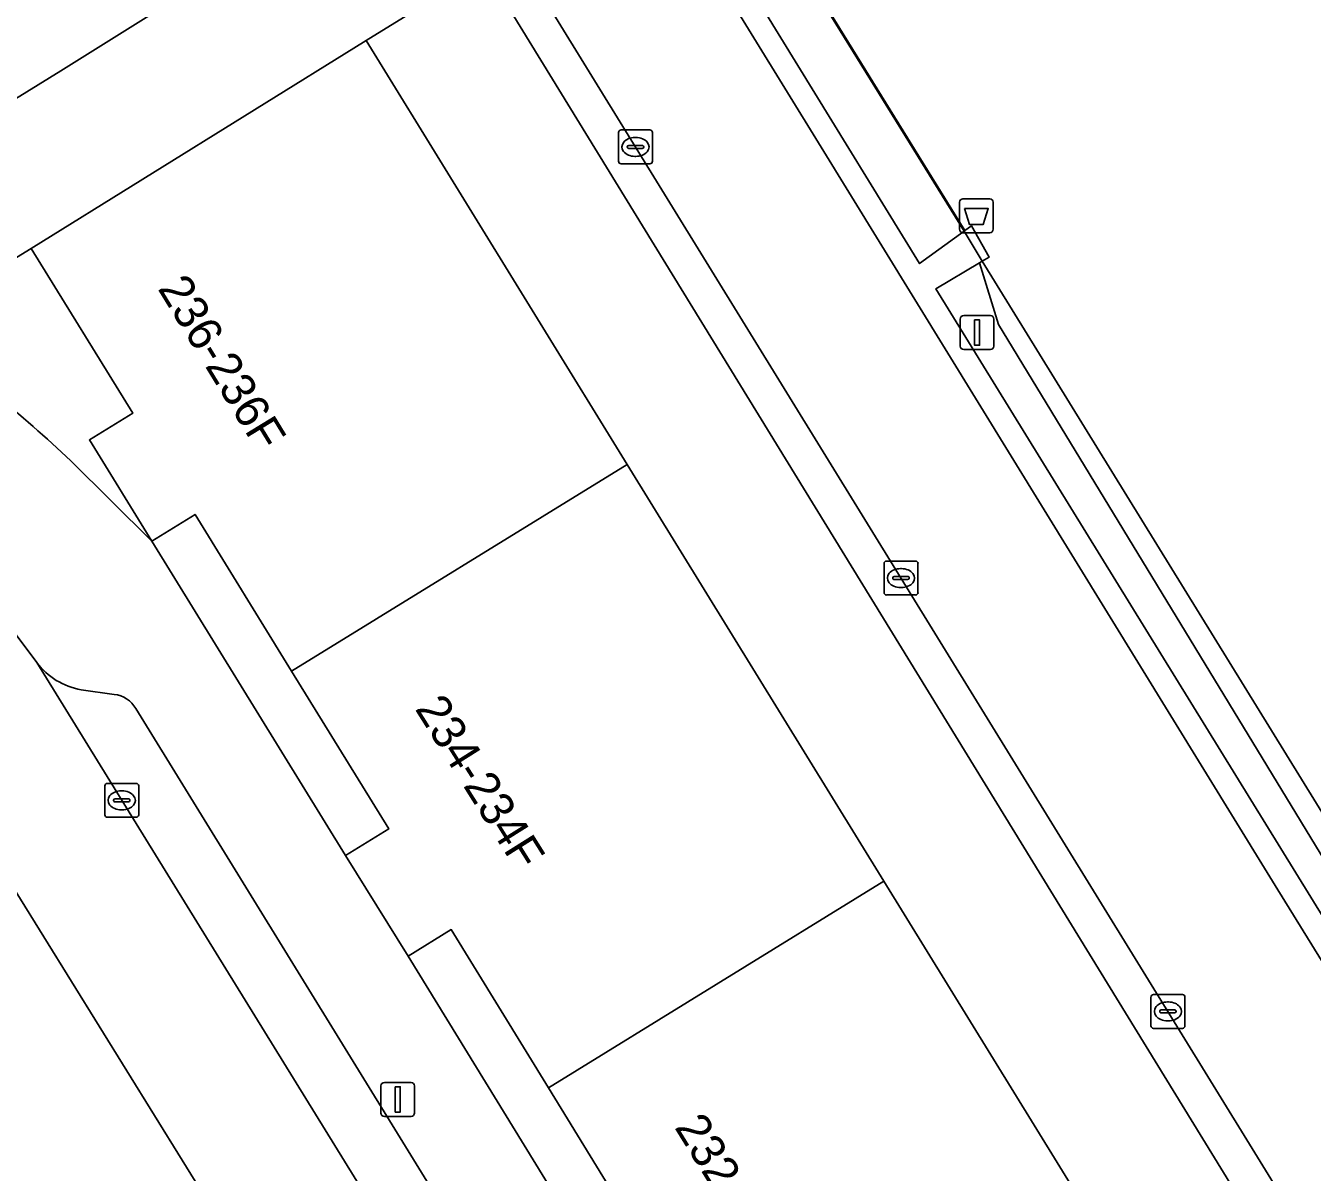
# Model space of a CAD drawing. Extents: x 160377 to 161131, y 383938 to 384853.
# Drawn here: x 160604.58 to 160642.57, y 384391.43 to 384425.29 of the extents above; entities that cross this region are included whole.
import ezdxf

# ---------------------------------------------------------------- set-up
doc = ezdxf.new("R2010")
doc.units = 0
for name, color, linetype in [('IMGEO_Afvalbak', 7, 'Continuous'), ('IMGEO_Erf', 7, 'Continuous'), ('IMGEO_Groenvoorziening', 7, 'Continuous'), ('IMGEO_Hek', 7, 'Continuous'), ('IMGEO_Kolk', 7, 'Continuous'), ('IMGEO_Lichtmast', 7, 'Continuous'), ('IMGEO_Pand', 7, 'Continuous'), ('IMGEO_Pand_nummerreeks', 7, 'Continuous'), ('IMGEO_Parkeervlak_open', 7, 'Continuous'), ('IMGEO_Rijbaan_lokaal_open', 7, 'Continuous'), ('IMGEO_Voetpad_open', 7, 'Continuous')]:
    doc.layers.add(name, color=color, linetype=linetype)

msp = doc.modelspace()

# ---------------------------------------------------------------- linework, layer by layer
at = {"layer": 'IMGEO_Afvalbak'}
for p, q in [((160632.157, 384419.275), (160632.157, 384420.075)), ((160632.157, 384420.075), (160632.157, 384419.275)), ((160632.257, 384420.175), (160633.047, 384420.175)), ((160633.047, 384420.175), (160632.257, 384420.175)), ((160633.147, 384420.075), (160633.147, 384419.275)), ((160633.147, 384419.275), (160633.147, 384420.075)), ((160633.047, 384419.175), (160632.257, 384419.175)), ((160632.257, 384419.175), (160633.047, 384419.175))]:
    msp.add_line(p, q, dxfattribs=at)
msp.add_lwpolyline([(160632.3, 384419.889), (160633.004, 384419.889), (160632.855, 384419.419), (160632.449, 384419.419), (160632.3, 384419.889)], dxfattribs=at)
for centre, start, end in [((160632.257, 384420.075), 90, 180), ((160632.257, 384420.075), 90, 180), ((160633.047, 384420.075), 0, 90), ((160633.047, 384420.075), 360, 90), ((160632.257, 384419.275), 180, 270), ((160632.257, 384419.275), 180, 270), ((160633.047, 384419.275), 270, 0), ((160633.047, 384419.275), 270, 0)]:
    msp.add_arc(centre, 0.1, start, end, dxfattribs=at)
at = {"layer": 'IMGEO_Erf'}
for points in [[(160618.115, 384427.004), (160614.634, 384424.849), (160622.343, 384412.334), (160629.92, 384400.031), (160637.594, 384387.572), (160641.011, 384389.692)], [(160612.432, 384406.229), (160609.583, 384410.855), (160608.306, 384410.067), (160614.025, 384400.782), (160615.299, 384401.573)], [(160620.015, 384393.93), (160617.144, 384398.601), (160615.87, 384397.81), (160621.581, 384388.516), (160622.857, 384389.305)]]:
    msp.add_lwpolyline(points, close=True, dxfattribs=at)
for points in [[(160604.737, 384418.709), (160600.966, 384416.392), (160601.205, 384416.205)], [(160605.912, 384412.437), (160608.306, 384410.067), (160606.462, 384413.056), (160607.739, 384413.844), (160604.737, 384418.709)]]:
    msp.add_lwpolyline(points, dxfattribs=at)
msp.add_arc((160581.611, 384386.904), 35.249, 46.4161, 56.2287, dxfattribs=at)
at = {"layer": 'IMGEO_Groenvoorziening'}
for points in [[(160629.183, 384429.187), (160631.672, 384430.549), (160653.143, 384442.299), (160654.309, 384442.937), (160652.882, 384444.633), (160649.41, 384443.363), (160649.344, 384443.329), (160650.128, 384441.788), (160626.747, 384429.045), (160625.415, 384431.524), (160622.962, 384430.005), (160623.179, 384429.653), (160623.784, 384429.969), (160630.977, 384418.263), (160632.296, 384419.223), (160632.313, 384419.235), (160626.927, 384427.953)], [(160653.784, 384441.486), (160632.195, 384429.469), (160631.672, 384430.549), (160629.183, 384429.187), (160626.927, 384427.953), (160632.313, 384419.235), (160632.508, 384419.378), (160633.034, 384418.455), (160632.828, 384418.332), (160646.521, 384396.113), (160648.162, 384393.415), (160665.042, 384404.776), (160668.684, 384404.853), (160672.868, 384407.082), (160674.606, 384403.679), (160682.198, 384407.679)], [(160632.747, 384418.284), (160631.453, 384417.513), (160645.184, 384395.247), (160645.921, 384395.725), (160633.302, 384416.464)], [(160632.828, 384418.332), (160632.747, 384418.284), (160633.302, 384416.464), (160645.921, 384395.725), (160646.521, 384396.113)]]:
    msp.add_lwpolyline(points, close=True, dxfattribs=at)
at = {"layer": 'IMGEO_Hek'}
for points in [[(160654.141, 384442.81), (160626.892, 384427.959), (160632.296, 384419.223)], [(160632.296, 384419.223), (160632.828, 384418.332)], [(160632.828, 384418.332), (160646.521, 384396.113)]]:
    msp.add_lwpolyline(points, dxfattribs=at)
at = {"layer": 'IMGEO_Kolk'}
for p, q in [((160622.16, 384422.208), (160623.012, 384422.208)), ((160622.085, 384421.282), (160622.085, 384422.134)), ((160622.573, 384421.988), (160622.598, 384421.988)), ((160623.086, 384422.134), (160623.086, 384421.282)), ((160622.344, 384421.702), (160622.344, 384421.714)), ((160622.782, 384421.665), (160622.384, 384421.665)), ((160622.387, 384421.751), (160622.785, 384421.751)), ((160622.596, 384421.428), (160622.571, 384421.428)), ((160622.828, 384421.714), (160622.828, 384421.702)), ((160623.012, 384421.208), (160622.16, 384421.208)), ((160629.927, 384408.552), (160629.927, 384409.404)), ((160630.002, 384409.478), (160630.854, 384409.478)), ((160630.415, 384409.258), (160630.44, 384409.258)), ((160630.928, 384409.404), (160630.928, 384408.552)), ((160630.186, 384408.972), (160630.186, 384408.984)), ((160630.624, 384408.935), (160630.226, 384408.935)), ((160630.229, 384409.021), (160630.627, 384409.021)), ((160630.67, 384408.984), (160630.67, 384408.972)), ((160630.438, 384408.698), (160630.413, 384408.698)), ((160630.854, 384408.478), (160630.002, 384408.478)), ((160606.915, 384401.989), (160606.915, 384402.841)), ((160606.99, 384402.915), (160607.842, 384402.915)), ((160607.916, 384402.841), (160607.916, 384401.989)), ((160607.174, 384402.409), (160607.174, 384402.421)), ((160607.217, 384402.458), (160607.615, 384402.458)), ((160607.403, 384402.695), (160607.428, 384402.695)), ((160607.658, 384402.421), (160607.658, 384402.409)), ((160607.612, 384402.372), (160607.214, 384402.372)), ((160607.426, 384402.135), (160607.401, 384402.135)), ((160607.842, 384401.915), (160606.99, 384401.915)), ((160637.808, 384395.757), (160637.808, 384396.609)), ((160637.883, 384396.683), (160638.735, 384396.683)), ((160638.296, 384396.463), (160638.321, 384396.463)), ((160638.809, 384396.609), (160638.809, 384395.757)), ((160638.067, 384396.177), (160638.067, 384396.189)), ((160638.505, 384396.14), (160638.107, 384396.14)), ((160638.11, 384396.226), (160638.508, 384396.226)), ((160638.551, 384396.189), (160638.551, 384396.177)), ((160638.735, 384395.683), (160637.883, 384395.683)), ((160638.319, 384395.903), (160638.294, 384395.903))]:
    msp.add_line(p, q, dxfattribs=at)
for points in [[(160622.16, 384422.208), (160623.012, 384422.208)], [(160622.085, 384421.282), (160622.085, 384422.134)], [(160623.086, 384422.134), (160623.086, 384421.282)], [(160623.012, 384421.208), (160622.16, 384421.208)], [(160629.927, 384408.552), (160629.927, 384409.404)], [(160630.002, 384409.478), (160630.854, 384409.478)], [(160630.928, 384409.404), (160630.928, 384408.552)], [(160630.854, 384408.478), (160630.002, 384408.478)], [(160606.915, 384401.989), (160606.915, 384402.841)], [(160606.99, 384402.915), (160607.842, 384402.915)], [(160607.916, 384402.841), (160607.916, 384401.989)], [(160607.842, 384401.915), (160606.99, 384401.915)], [(160637.808, 384395.757), (160637.808, 384396.609)], [(160637.883, 384396.683), (160638.735, 384396.683)], [(160638.809, 384396.609), (160638.809, 384395.757)], [(160638.735, 384395.683), (160637.883, 384395.683)]]:
    msp.add_lwpolyline(points, dxfattribs=at)
for centre, radius, start, end in [((160622.162, 384422.132), 0.0765, 91.552, 178.448), ((160622.162, 384422.132), 0.0765, 91.552, 178.448), ((160623.01, 384422.132), 0.0765, 1.552, 88.448), ((160623.01, 384422.132), 0.0765, 1.552, 88.448), ((160622.384, 384421.711), 0.0403, 85.8775, 175.7526), ((160622.381, 384421.701), 0.0366, 178.938, 274.7102), ((160622.785, 384421.708), 0.043, 264.8664, 352.4533), ((160622.789, 384421.713), 0.0386, 1.7309, 96.639), ((160622.162, 384421.284), 0.0765, 181.552, 268.448), ((160622.162, 384421.284), 0.0765, 181.552, 268.448), ((160623.01, 384421.284), 0.0765, 271.552, 358.448), ((160623.01, 384421.284), 0.0765, 271.552, 358.448), ((160630.004, 384409.402), 0.0765, 91.552, 178.448), ((160630.004, 384409.402), 0.0765, 91.552, 178.448), ((160630.852, 384409.402), 0.0765, 1.552, 88.448), ((160630.852, 384409.402), 0.0765, 1.552, 88.448), ((160630.226, 384408.981), 0.0403, 85.8775, 175.7526), ((160630.223, 384408.971), 0.0366, 178.938, 274.7102), ((160630.627, 384408.978), 0.043, 264.8664, 352.4533), ((160630.631, 384408.983), 0.0386, 1.7309, 96.639), ((160630.004, 384408.554), 0.0765, 181.552, 268.448), ((160630.004, 384408.554), 0.0765, 181.552, 268.448), ((160630.852, 384408.554), 0.0765, 271.552, 358.448), ((160630.852, 384408.554), 0.0765, 271.552, 358.448), ((160606.992, 384402.839), 0.0765, 91.552, 178.448), ((160606.992, 384402.839), 0.0765, 91.552, 178.448), ((160607.84, 384402.839), 0.0765, 1.552, 88.448), ((160607.84, 384402.839), 0.0765, 1.552, 88.448), ((160607.214, 384402.418), 0.0403, 85.8775, 175.7526), ((160607.211, 384402.408), 0.0366, 178.938, 274.7102), ((160607.615, 384402.415), 0.043, 264.8664, 352.4533), ((160607.619, 384402.42), 0.0386, 1.7309, 96.639), ((160606.992, 384401.991), 0.0765, 181.552, 268.448), ((160606.992, 384401.991), 0.0765, 181.552, 268.448), ((160607.84, 384401.991), 0.0765, 271.552, 358.448), ((160607.84, 384401.991), 0.0765, 271.552, 358.448), ((160637.885, 384396.607), 0.0765, 91.552, 178.448), ((160637.885, 384396.607), 0.0765, 91.552, 178.448), ((160638.733, 384396.607), 0.0765, 1.552, 88.448), ((160638.733, 384396.607), 0.0765, 1.552, 88.448), ((160638.107, 384396.186), 0.0403, 85.8775, 175.7526), ((160638.104, 384396.176), 0.0366, 178.938, 274.7102), ((160638.508, 384396.183), 0.043, 264.8664, 352.4533), ((160638.512, 384396.188), 0.0386, 1.7309, 96.639), ((160637.885, 384395.759), 0.0765, 181.552, 268.448), ((160637.885, 384395.759), 0.0765, 181.552, 268.448), ((160638.733, 384395.759), 0.0765, 271.552, 358.448), ((160638.733, 384395.759), 0.0765, 271.552, 358.448)]:
    msp.add_arc(centre, radius, start, end, dxfattribs=at)
for centre, major_axis, ratio, start_param, end_param in [((160622.572, 384421.708), (-0.387, 0.002), 0.722429, 4.712389, 7.853982), ((160622.597, 384421.708), (-0.39, 0.002), 0.717154, 1.570796, 4.712389), ((160630.414, 384408.978), (-0.387, 0.002), 0.722429, 4.712389, 7.853982), ((160630.439, 384408.978), (-0.39, 0.002), 0.717154, 1.570796, 4.712389), ((160607.402, 384402.415), (-0.387, 0.002), 0.722429, 4.712389, 7.853982), ((160607.427, 384402.415), (-0.39, 0.002), 0.717154, 1.570796, 4.712389), ((160638.295, 384396.183), (-0.387, 0.002), 0.722429, 4.712389, 7.853982), ((160638.32, 384396.183), (-0.39, 0.002), 0.717154, 1.570796, 4.712389)]:
    msp.add_ellipse(centre, major_axis=major_axis, ratio=ratio, start_param=start_param, end_param=end_param, dxfattribs=at)
at = {"layer": 'IMGEO_Lichtmast'}
for p, q in [((160632.177, 384415.826), (160632.177, 384416.626)), ((160632.177, 384416.626), (160632.177, 384415.826)), ((160632.277, 384416.726), (160633.067, 384416.726)), ((160633.067, 384416.726), (160632.277, 384416.726)), ((160633.167, 384416.626), (160633.167, 384415.826)), ((160633.167, 384415.826), (160633.167, 384416.626)), ((160633.067, 384415.726), (160632.277, 384415.726)), ((160632.277, 384415.726), (160633.067, 384415.726)), ((160615.171, 384394.084), (160615.961, 384394.084)), ((160615.961, 384394.084), (160615.171, 384394.084)), ((160615.071, 384393.184), (160615.071, 384393.984)), ((160615.071, 384393.984), (160615.071, 384393.184)), ((160616.061, 384393.984), (160616.061, 384393.184)), ((160616.061, 384393.184), (160616.061, 384393.984)), ((160615.961, 384393.084), (160615.171, 384393.084)), ((160615.171, 384393.084), (160615.961, 384393.084))]:
    msp.add_line(p, q, dxfattribs=at)
for points in [[(160632.597, 384416.601), (160632.747, 384416.601), (160632.747, 384415.851), (160632.597, 384415.851), (160632.597, 384416.601)], [(160615.491, 384393.959), (160615.641, 384393.959), (160615.641, 384393.209), (160615.491, 384393.209), (160615.491, 384393.959)]]:
    msp.add_lwpolyline(points, dxfattribs=at)
for centre, start, end in [((160632.277, 384416.626), 90, 180), ((160632.277, 384416.626), 90, 180), ((160633.067, 384416.626), 0, 90), ((160633.067, 384416.626), 360, 90), ((160632.277, 384415.826), 180, 270), ((160632.277, 384415.826), 180, 270), ((160633.067, 384415.826), 270, 0), ((160633.067, 384415.826), 270, 0), ((160615.171, 384393.984), 90, 180), ((160615.171, 384393.984), 90, 180), ((160615.961, 384393.984), 0, 90), ((160615.961, 384393.984), 360, 90), ((160615.171, 384393.184), 180, 270), ((160615.171, 384393.184), 180, 270), ((160615.961, 384393.184), 270, 0), ((160615.961, 384393.184), 270, 0)]:
    msp.add_arc(centre, 0.1, start, end, dxfattribs=at)
at = {"layer": 'IMGEO_Pand'}
for points in [[(160600.583, 384438.153), (160590.65, 384432.036), (160593.545, 384427.342), (160592.267, 384426.557), (160594.096, 384423.581), (160595.374, 384424.366), (160598.375, 384419.484), (160605.619, 384423.951), (160608.297, 384425.627)], [(160614.634, 384424.849), (160604.737, 384418.709), (160607.739, 384413.844), (160606.462, 384413.056), (160608.306, 384410.067), (160609.583, 384410.855), (160612.432, 384406.229), (160622.343, 384412.334)], [(160622.343, 384412.334), (160612.432, 384406.229), (160615.299, 384401.573), (160614.025, 384400.782), (160615.87, 384397.81), (160617.144, 384398.601), (160620.015, 384393.93), (160629.92, 384400.031)], [(160629.92, 384400.031), (160620.015, 384393.93), (160622.857, 384389.305), (160621.581, 384388.516), (160623.431, 384385.527), (160624.707, 384386.316), (160625.76, 384384.607), (160627.734, 384381.424), (160637.594, 384387.572)]]:
    msp.add_lwpolyline(points, close=True, dxfattribs=at)
at = {"layer": 'IMGEO_Parkeervlak_open'}
for points in [[(160604.906, 384406.482), (160628.948, 384367.536), (160639.777, 384349.891)], [(160607.191, 384405.543), (160606.214, 384405.682)], [(160639.872, 384353.122), (160630.486, 384368.367), (160628.611, 384371.407), (160626.626, 384374.614), (160623.83, 384379.131), (160620.428, 384384.671), (160607.83, 384405.124)], [(160636.696, 384346.986), (160636.3, 384347.93), (160625.537, 384365.419), (160601.021, 384404.979)]]:
    msp.add_lwpolyline(points, dxfattribs=at)
for centre, radius, start, end in [((160606.576, 384407.744), 2.093, 217.0652, 260.0331), ((160607.103, 384404.712), 0.835, 29.5266, 83.9667)]:
    msp.add_arc(centre, radius, start, end, dxfattribs=at)
at = {"layer": 'IMGEO_Rijbaan_lokaal_open'}
msp.add_lwpolyline([(160627.993, 384421.826), (160623.179, 384429.653), (160622.962, 384430.005), (160618.989, 384427.545), (160641.95, 384390.271), (160641.011, 384389.692), (160637.594, 384387.572), (160627.734, 384381.424), (160626.428, 384380.641), (160629.108, 384376.319), (160636.514, 384380.871), (160648.342, 384388.741), (160647.515, 384390.085), (160646.617, 384391.545), (160642.764, 384397.81), (160641.557, 384399.772), (160641.242, 384400.285)], close=True, dxfattribs=at)
for points in [[(160642.51, 384344.924), (160641.583, 384346.737), (160640.29, 384349.049), (160639.777, 384349.891), (160628.948, 384367.536), (160604.906, 384406.482), (160601.306, 384411.286)], [(160598.242, 384408.65), (160599.861, 384406.44), (160601.021, 384404.979), (160625.537, 384365.419), (160636.3, 384347.93), (160636.696, 384346.986), (160636.776, 384346.837), (160636.829, 384346.74), (160636.922, 384346.426), (160637.34, 384345.044), (160638.213, 384342.157), (160639.501, 384337.897), (160639.988, 384336.436), (160640.616, 384334.859)]]:
    msp.add_lwpolyline(points, dxfattribs=at)
at = {"layer": 'IMGEO_Voetpad_open'}
for points in [[(160618.115, 384427.004), (160618.989, 384427.545), (160622.962, 384430.005), (160625.415, 384431.524), (160627.214, 384432.638), (160625.787, 384436.147), (160625.012, 384435.703), (160624.664, 384435.504), (160623.999, 384435.123), (160623.387, 384434.772), (160619.936, 384432.793), (160614.377, 384429.383), (160608.297, 384425.627), (160605.619, 384423.951), (160598.375, 384419.484), (160597.828, 384419.164), (160598.848, 384418.158), (160599.948, 384417.188), (160600.966, 384416.392), (160604.737, 384418.709), (160614.634, 384424.849)], [(160631.453, 384417.513), (160632.747, 384418.284), (160632.828, 384418.332), (160632.296, 384419.223), (160630.977, 384418.263), (160623.784, 384429.969), (160623.179, 384429.653), (160627.993, 384421.826), (160641.242, 384400.285), (160641.557, 384399.772), (160642.764, 384397.81), (160646.617, 384391.545), (160647.221, 384391.934), (160645.184, 384395.247)], [(160618.115, 384427.004), (160641.011, 384389.692), (160641.95, 384390.271), (160618.989, 384427.545)], [(160632.508, 384419.378), (160632.313, 384419.235), (160632.296, 384419.223), (160632.828, 384418.332), (160633.034, 384418.455)]]:
    msp.add_lwpolyline(points, close=True, dxfattribs=at)
for points in [[(160643.229, 384343.109), (160643.626, 384341.648), (160644.688, 384341.937), (160645.022, 384340.708), (160649.594, 384343.146), (160648.252, 384345.283), (160642.55, 384354.521), (160643.989, 384355.452), (160642.816, 384357.374), (160641.337, 384356.471), (160638.642, 384360.849), (160636.009, 384365.125), (160637.465, 384366.015), (160636.256, 384367.993), (160634.786, 384367.095), (160629.108, 384376.319), (160626.428, 384380.641), (160623.431, 384385.527), (160621.581, 384388.516), (160615.87, 384397.81), (160614.025, 384400.782), (160608.306, 384410.067), (160605.912, 384412.437)], [(160601.306, 384411.286), (160604.906, 384406.482)], [(160606.214, 384405.682), (160607.191, 384405.543)], [(160607.83, 384405.124), (160620.428, 384384.671), (160623.83, 384379.131), (160624.229, 384379.353), (160627.008, 384374.858), (160626.626, 384374.614), (160628.611, 384371.407), (160630.486, 384368.367), (160639.872, 384353.122)]]:
    msp.add_lwpolyline(points, dxfattribs=at)
for centre, radius, start, end in [((160581.611, 384386.904), 35.249, 46.4161, 56.2287), ((160606.576, 384407.744), 2.093, 217.0652, 260.0331), ((160607.103, 384404.712), 0.835, 29.5266, 83.9667)]:
    msp.add_arc(centre, radius, start, end, dxfattribs=at)

# ---------------------------------------------------------------- texts
at = {"layer": 'IMGEO_Pand_nummerreeks'}
for s, rotation, p in [('236-236F', 301.4666, (160608.462, 384417.527)), ('234-234F', 302.137, (160616.057, 384405.119)), ('232-232F', 301.6729, (160623.722, 384392.764))]:
    msp.add_text(s, height=1, rotation=rotation, dxfattribs=at).set_placement(p)

doc.saveas('drawing.dxf')
